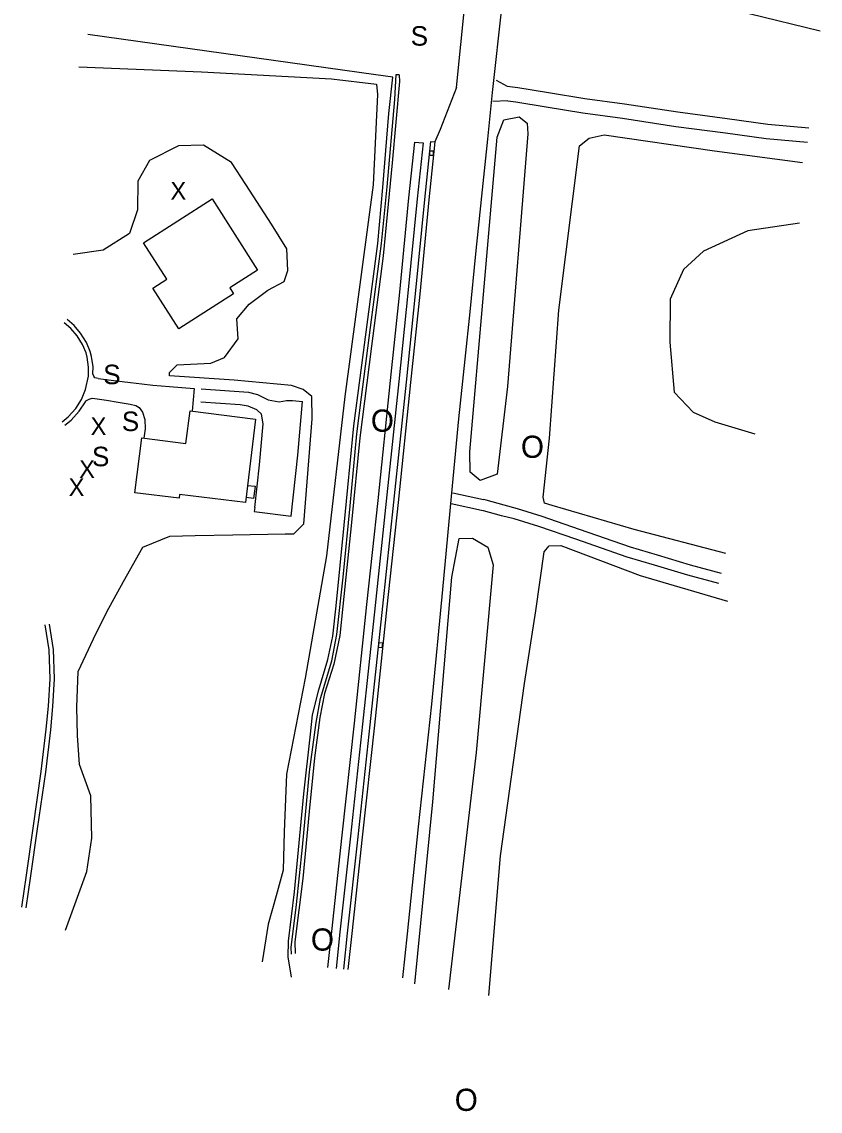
# Model space of a CAD drawing. Extents: x 2030130 to 2036320, y 723205 to 762423.
# Drawn here: x 2030848 to 2031297, y 724645 to 725259 of the extents above; entities that cross this region are included whole.
import ezdxf

# ---------------------------------------------------------------- set-up
doc = ezdxf.new("R2010")
doc.units = 0
for name, color, linetype in [('Draft_Station Cardinal Points', 7, 'Continuous'), ('Draft_Station Labels Major', 7, 'Continuous'), ('Draft_Station Tics Major', 7, 'Continuous'), ('Draft_Station Tics Minor', 7, 'Continuous'), ('Exist Terrain Model Ground Surface', 7, 'Continuous')]:
    doc.layers.add(name, color=color, linetype=linetype)

msp = doc.modelspace()

# ---------------------------------------------------------------- linework, layer by layer
at = {"layer": 'Draft_Station Labels Major'}
for p, q in [((2031068.8, 725190.81), (2031073.64, 725190.41)), ((2031077.91, 725191.2), (2031080.39, 725190.94)), ((2031093.67, 725034.92), (2031093.25, 725030.93))]:
    msp.add_line(p, q, dxfattribs=at)
for points in [[(2031092.46, 725221.54), (2031097.46, 725270.15), (2031102.58, 725322.82), (2031107.81, 725374.09), (2031113.24, 725425.98), (2031118.96, 725477.78), (2031124.81, 725529.01), (2031130.86, 725581.14), (2031137.51, 725633.74), (2031144.5, 725686.95), (2031151.09, 725738.47), (2031158.37, 725792.93), (2031164.97, 725844.3), (2031171.35, 725898.14)], [(2031193, 725895.74), (2031185.9, 725841.57), (2031178.78, 725790.35), (2031171.76, 725735.74), (2031165.27, 725683.86), (2031158.27, 725631.26), (2031151.66, 725579.38), (2031145.37, 725526.24), (2031139.82, 725475.8), (2031133.76, 725423.61), (2031128.39, 725372.48), (2031123.24, 725321.05), (2031118.03, 725267.92), (2031112.67, 725218.84)], [(2031092.46, 725221.54), (2031083.36, 725197.99), (2031080.39, 725190.94)], [(2031114.8, 725225.8), (2031121.09, 725222.43), (2031127.14, 725221.67), (2031144.31, 725218.89), (2031164.86, 725215.5), (2031187.13, 725212.46), (2031217.2, 725207.89), (2031245.03, 725204.21), (2031267.83, 725201.03), (2031290.88, 725198.99)], [(2031112.67, 725218.84), (2031112.67, 725218.84), (2031111.73, 725209.45), (2031109.99, 725192.58), (2031106.57, 725160.37), (2031103.26, 725127.91), (2031099.94, 725095.23), (2031097.13, 725068.58), (2031093.67, 725034.92)], [(2031121.51, 725214.06), (2031112.93, 725213.76)], [(2031121.51, 725214.06), (2031125.96, 725213.5), (2031142.98, 725210.75), (2031163.63, 725207.34), (2031185.95, 725204.29), (2031216.04, 725199.71), (2031243.92, 725196.03), (2031266.89, 725192.83), (2031290.15, 725190.77)], [(2031068.8, 725190.81), (2031065.54, 725159.42), (2031060.35, 725106.33), (2031055.13, 725056.58), (2031048.14, 724989.04), (2031041.78, 724930.35), (2031034.8, 724863.57), (2031027.91, 724800.47), (2031022.02, 724746.23), (2031019.87, 724725.85)], [(2031073.64, 725190.41), (2031070.36, 725158.92), (2031065.17, 725105.83), (2031059.95, 725056.06), (2031052.96, 724988.51), (2031046.61, 724929.82), (2031039.62, 724863.03), (2031032.74, 724799.92), (2031026.84, 724745.69), (2031024.69, 724725.32)], [(2031077.91, 725191.2), (2031074.51, 725158.52), (2031069.32, 725105.43), (2031064.09, 725055.65), (2031057.1, 724988.09), (2031050.75, 724929.4), (2031043.76, 724862.61), (2031036.88, 724799.49), (2031030.99, 724745.27), (2031028.84, 724724.9)], [(2031080.39, 725190.94), (2031076.99, 725158.27), (2031071.81, 725105.18), (2031066.58, 725055.39), (2031059.59, 724987.83), (2031053.23, 724929.13), (2031046.25, 724862.35), (2031039.36, 724799.22), (2031033.47, 724745.01), (2031031.32, 724724.64)], [(2030870.43, 725033.31), (2030873.85, 725036.02), (2030878.1, 725040.87), (2030881.39, 725045.79), (2030883.63, 725051.57), (2030885.17, 725058.91), (2030885.32, 725064.09), (2030884.41, 725069.62), (2030883.85, 725072.11), (2030881.95, 725076.79), (2030878.78, 725081.71), (2030875.38, 725085.81), (2030871.55, 725089.1)], [(2030887.71, 725060.24), (2030887.83, 725064.26), (2030886.86, 725070.09), (2030886.25, 725072.86), (2030884.17, 725077.94), (2030880.81, 725083.19), (2030877.17, 725087.57), (2030873.18, 725091)], [(2030890.64, 725057.59), (2030888.82, 725058.14), (2030888.25, 725058.96), (2030887.71, 725060.24)], [(2030890.64, 725057.59), (2030898.05, 725056.72), (2030904.14, 725055.97), (2030908.86, 725055.4), (2030915.25, 725054.7)], [(2030915.25, 725054.7), (2030921.49, 725053.97), (2030930.88, 725053.11)], [(2030930.88, 725053.11), (2030944.84, 725051.96), (2030943.72, 725039.29)], [(2030948.63, 725051.84), (2030975.42, 725049.95), (2030980.52, 725048.73), (2030986.52, 725045.66), (2030992.57, 725044.56), (2030996.76, 725045.28), (2031000.1, 725045.34), (2031005.74, 725044.77)], [(2030871.99, 725031.35), (2030875.58, 725034.21), (2030880.09, 725039.35), (2030883.62, 725044.63), (2030883.79, 725045.06)], [(2030883.79, 725045.06), (2030885.57, 725046.13), (2030887.38, 725046.63), (2030888.88, 725046.5)], [(2030888.88, 725046.5), (2030895.41, 725045.54), (2030901.95, 725044.34), (2030908.63, 725043.22), (2030912, 725042.39), (2030913.71, 725041.33), (2030915.65, 725038.67)], [(2030978.86, 724985.09), (2030981.62, 725009.13), (2030983.59, 725032.1), (2030982.72, 725037.53), (2030980.02, 725040.09), (2030975.13, 725042.16), (2030970.75, 725042.91), (2030948.57, 725044.3)], [(2030978.86, 724985.09), (2030978.53, 724982.68), (2030999.38, 724980.19), (2031003.13, 725014.51), (2031005.74, 725044.77)], [(2030915.65, 725038.67), (2030916.98, 725034.67), (2030917.09, 725029.36), (2030916.36, 725024.06)], [(2031093.25, 725030.93), (2031089.56, 724991.24), (2031084.6, 724938.79), (2031078.46, 724874.27), (2031070.88, 724805.1), (2031064.69, 724744.77), (2031062.04, 724720.09)], [(2031090.41, 724993.3), (2031107.73, 724989.43)], [(2031106.67, 724983.37), (2031089.44, 724987.15)], [(2031126.77, 724984.28), (2031119.36, 724986.37), (2031109.18, 724989.07), (2031107.73, 724989.43)], [(2031124.99, 724978.66), (2031117.93, 724980.4), (2031107.66, 724983.13), (2031106.67, 724983.37)], [(2031205.71, 724958.15), (2031190.41, 724962.61), (2031161.74, 724972.67), (2031140.75, 724979.93), (2031126.77, 724984.28)], [(2031204.05, 724952.48), (2031204.05, 724952.48), (2031188.6, 724956.99), (2031159.8, 724967.09), (2031138.86, 724974.34), (2031124.99, 724978.66)], [(2031241.74, 724947.83), (2031224.32, 724952.5), (2031205.76, 724958.12)], [(2031240.22, 724942.14), (2031222.7, 724946.83), (2031204.05, 724952.48)], [(2030847.69, 724759.85), (2030850.36, 724777.87), (2030854.13, 724804.29), (2030858.66, 724836.25), (2030861.47, 724860.08), (2030862.65, 724873.1), (2030863.61, 724888.54), (2030863.07, 724904.8), (2030860.88, 724918.96)], [(2030850.16, 724759.49), (2030852.83, 724777.51), (2030856.6, 724803.94), (2030861.14, 724835.93), (2030863.95, 724859.82), (2030865.15, 724872.91), (2030866.11, 724888.5), (2030865.57, 724905.04), (2030863.35, 724919.34)]]:
    msp.add_lwpolyline(points, dxfattribs=at)
at = {"layer": 'Draft_Station Tics Major'}
for points in [[(2031297.34, 725253.3), (2031257.4, 725263.14), (2031197.35, 725276.75), (2031176, 725282.44), (2031175.75, 725294.27), (2031179.45, 725328.49), (2031180.89, 725373.57)], [(2030879.74, 725233.24), (2030948.97, 725230.54), (2031022.07, 725226.48), (2031047.5, 725223.43), (2031048.04, 725217.61), (2031045.6, 725166.73), (2031029.63, 725047.57), (2031019.23, 724957.78), (2031007.29, 724888.85), (2030996.78, 724834.82), (2030995.5, 724802.22), (2030994.98, 724780.61), (2030990.97, 724766.31), (2030986.43, 724750.2), (2030983.11, 724728.98)], [(2030999.51, 724733.35), (2030999.42, 724737.21), (2031002.43, 724761.31), (2031005.69, 724793.71), (2031009.81, 724836.18), (2031013.4, 724863.89), (2031015.83, 724877.44), (2031022.3, 724898.67), (2031025.1, 724913.5), (2031028.77, 724945.75), (2031032.7, 724985.9), (2031036.42, 725026.42), (2031039.04, 725047.23), (2031044.11, 725086.41), (2031050.32, 725133.72), (2031053.45, 725165.57), (2031057.8, 725214.83), (2031058.45, 725228.96), (2031059.89, 725228.99), (2031060.23, 725228.74), (2031060.39, 725225.09), (2031056.24, 725179.21), (2031051.13, 725126.81), (2031044.59, 725075.91), (2031038.07, 725024.29), (2031033.44, 724976.48), (2031028.55, 724929.34), (2031026.71, 724912.93), (2031023.47, 724896.84), (2031018.11, 724880.25), (2031015.59, 724866.69), (2031012.47, 724843.99), (2031009.49, 724813.72), (2031005.89, 724775.99), (2031001.44, 724740.39), (2031001.58, 724733.68)], [(2031132.66, 725195.61), (2031121.14, 725053.22), (2031115.39, 725003.8), (2031105.82, 725000.29), (2031100.21, 725004.87), (2031099.97, 725016.31), (2031115.43, 725193.71), (2031119.23, 725203.48), (2031127.71, 725205.02)], [(2031127.71, 725205.02), (2031132.3, 725201.54), (2031132.66, 725195.61)], [(2031141.23, 724990.79), (2031144.92, 725024.14), (2031150.05, 725096.19), (2031161.78, 725188.67), (2031167.25, 725192.99), (2031175.72, 725194.97), (2031237.87, 725185.98), (2031287.46, 725179.34)], [(2030969.54, 725080.01), (2030968.76, 725091.33), (2030975.72, 725099.49), (2030986.32, 725107.47), (2030995.41, 725112.36), (2030997.45, 725118.49), (2030996.88, 725130.76), (2030988.23, 725144.63), (2030973.84, 725167.01), (2030965.72, 725179.3), (2030949.97, 725189.13), (2030935.85, 725188.7), (2030919.69, 725180.55), (2030913.01, 725168.87), (2030912.83, 725152.72), (2030908.35, 725139.33), (2030893.45, 725130.01), (2030876.57, 725127.54)], [(2031285.64, 725145.21), (2031256.5, 725140.95), (2031231.64, 725129.51), (2031220.36, 725119.03), (2031212.9, 725102.31), (2031212.68, 725078.15), (2031215.02, 725049.91), (2031225.75, 725038.77), (2031237.99, 725033.33), (2031260.54, 725026.49)], [(2030999.67, 725053.68), (2030967.37, 725056.77), (2030930.96, 725059.11), (2030930.92, 725061.04), (2030935.16, 725065.36), (2030954.13, 725066.28), (2030961.82, 725069.45), (2030969.54, 725080.01)], [(2031011, 725047.54), (2031006.16, 725051.54), (2030999.67, 725053.68)], [(2030872.39, 724746.98), (2030884.34, 724779.96), (2030887.14, 724798.78), (2030886.59, 724822.59), (2030880.18, 724840.22), (2030879.14, 724856.57), (2030878.73, 724872.45), (2030879.35, 724892.6), (2030888, 724911.02), (2030895.65, 724926.22), (2030904.98, 724943.4), (2030915.94, 724962.67), (2030931.02, 724968.89), (2030945.38, 724969.19), (2030966.47, 724969.63), (2030996.01, 724970.09), (2031000.84, 724970.14), (2031006.52, 724975.87), (2031011.26, 725034.98), (2031011, 725047.54)], [(2031244.19, 724959.04), (2031192.5, 724972.56), (2031146.37, 724986.14), (2031142.16, 724987.46), (2031141.23, 724990.79)], [(2031069.07, 724716.62), (2031079.25, 724819.25), (2031089.85, 724945.67), (2031094.1, 724967.62), (2031101.51, 724967.81), (2031110.24, 724962.66), (2031113.24, 724952.8)], [(2031137.22, 724926.76), (2031141.93, 724959.95), (2031144.73, 724963.41), (2031151.18, 724963.54), (2031195.94, 724946.66), (2031245.14, 724932.23)], [(2031113.24, 724952.8), (2031103.67, 724846.96), (2031087.92, 724713.41)], [(2031110.69, 724710.12), (2031117.22, 724788.78), (2031130.73, 724885.79), (2031137.22, 724926.76)]]:
    msp.add_lwpolyline(points, dxfattribs=at)
at = {"layer": 'Draft_Station Tics Minor'}
for points in [[(2031077.44, 725183.32), (2031077.46, 725186), (2031079.4, 725185.99), (2031079.37, 725183.3)], [(2031048.64, 724906.05), (2031048.88, 724908.93), (2031050.76, 724908.78), (2031050.53, 724905.9)]]:
    msp.add_lwpolyline(points, close=True, dxfattribs=at)
at = {"layer": 'Exist Terrain Model Ground Surface'}
msp.add_line((2030974.87, 724997.45), (2030979.1, 724997.12), dxfattribs=at)
for points in [[(2030999.53, 724720.32), (2030997.7, 724731.79), (2030997.96, 724740.65), (2031001.32, 724768.41), (2031006.58, 724823.74), (2031010.36, 724857.35), (2031011.49, 724868.12), (2031014.96, 724882.38), (2031020, 724899.47), (2031022.85, 724912.57), (2031024.78, 724929.58), (2031029.31, 724975.06), (2031034.66, 725031.04), (2031038.32, 725058.11), (2031043.19, 725095.33), (2031048.11, 725133.79), (2031050.98, 725165.34), (2031054.49, 725206.95), (2031056.69, 725227.48), (2031047.05, 725228.81), (2030884.95, 725251.55)], [(2030979.1, 724997.12), (2030978.23, 724990.06), (2030974.04, 724990.61)]]:
    msp.add_lwpolyline(points, dxfattribs=at)
for points in [[(2030916.21, 725134.12), (2030954.84, 725158.82), (2030980.51, 725118.67), (2030964.91, 725108.7), (2030966.98, 725105.46), (2030936.13, 725085.73), (2030921.51, 725108.6), (2030929.33, 725113.6)], [(2030979.36, 725034.72), (2030973.71, 724987.87), (2030936.52, 724992.35), (2030936.26, 724990.23), (2030911.39, 724993.29), (2030915.25, 725024.19), (2030940.1, 725021.14), (2030942.45, 725039.45)]]:
    msp.add_lwpolyline(points, close=True, dxfattribs=at)

# ---------------------------------------------------------------- texts
at = {"layer": 'Draft_Station Cardinal Points'}
for s, height, p in [('S', 11, (2030893.52, 725054.47)), ('O', 12.5, (2031044.28, 725027.69)), ('O', 12.5, (2031128.78, 725012.98)), ('O', 12.5, (2031010.51, 724735.37)), ('O', 12.5, (2031091.5, 724645.07))]:
    msp.add_text(s, height=height, dxfattribs=at).set_placement(p)
at = {"layer": 'Draft_Station Tics Major'}
for p in [(2030931.38, 725158.43), (2030886.44, 725025.79), (2030879.96, 725001.64), (2030874.06, 724991.41)]:
    msp.add_text('X', height=10, dxfattribs=at).set_placement(p)
at = {"layer": 'Exist Terrain Model Ground Surface'}
for p in [(2031066.7, 725245.19), (2030904.01, 725028.06), (2030887.2, 725008.24)]:
    msp.add_text('S', height=11, dxfattribs=at).set_placement(p)

doc.saveas('drawing.dxf')
